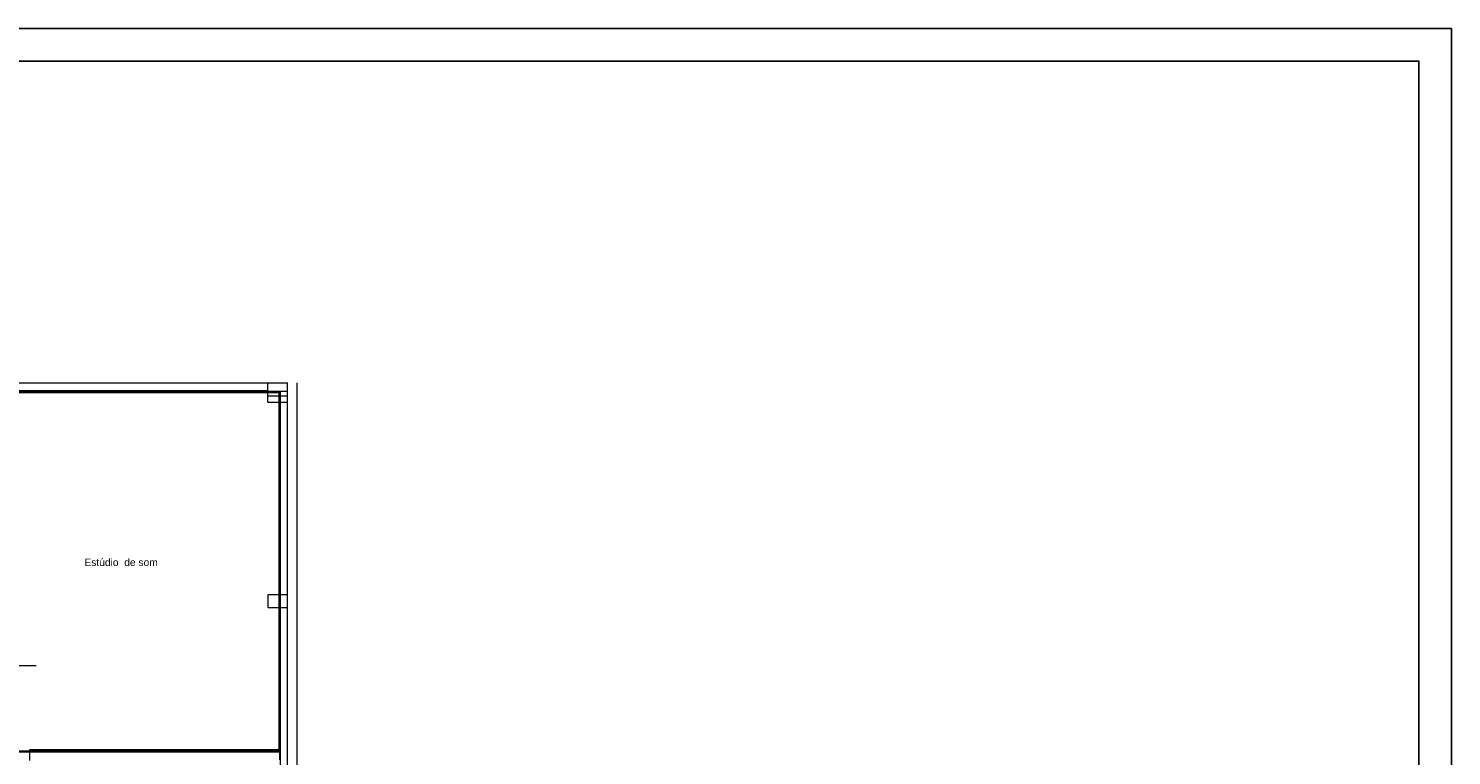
# Model space of a CAD drawing. Header units: millimetres. Extents: x 2 to 902, y -447 to 199.
# Tile 1040 of 1056: x 78 to 121, y 176 to 198. Entities that reach past the tile are written whole.
import ezdxf

# ---------------------------------------------------------------- set-up
doc = ezdxf.new("R2010")
doc.units = ezdxf.units.MM
doc.header["$MEASUREMENT"] = 0
doc.linetypes.add('NULL', pattern=[0])
for name, color, linetype, lineweight in [('AF-Textos conduto', 7, 'Continuous', 9), ('Ambiente-Textos', 251, 'Continuous', 5), ('IFC-Laje-Contorno', 134, 'Continuous', 5), ('IFC-Parede padrão-Contorno', 44, 'Continuous', 5), ('IFC-Pilar-Contorno', 83, 'Continuous', 5), ('IFC-Porta-Contorno', 142, 'Continuous', 5), ('IFC-Viga-Contorno', 66, 'Continuous', 5)]:
    doc.layers.add(name, color=color, linetype=linetype, lineweight=lineweight)
doc.layers.add('SEDUC_MARF', color=1, linetype='Continuous')
doc.layers.add('SEDUC_MARGG', color=7, linetype='Continuous')
doc.styles.add('Arial', font='arial.ttf')

msp = doc.modelspace()

# ---------------------------------------------------------------- linework, layer by layer
at = {"layer": 'AF-Textos conduto'}
msp.add_lwpolyline([(74.613, 177.636), (74.613, 178.836), (77.805, 178.836)], dxfattribs=at)
at = {"layer": 'IFC-Laje-Contorno', "color": 7, "lineweight": 5}
for p, q in [((75.604, 187.257), (84.924, 187.257)), ((85.284, 181.015), (85.284, 187.116)), ((85.284, 176.187), (85.284, 180.615)), ((76.429, 176.187), (77.609, 176.187)), ((77.609, 176.187), (85.284, 176.187))]:
    msp.add_line(p, q, dxfattribs=at)
at = {"layer": 'IFC-Parede padrão-Contorno', "color": 7, "lineweight": 5}
for p, q in [((85.524, 179.678), (85.524, 187.517)), ((85.824, 164.1), (85.824, 187.517)), ((68.907, 187.257), (85.524, 187.257)), ((75.524, 187.217), (82.167, 187.217)), ((82.167, 187.217), (85.264, 187.217)), ((85.264, 178.915), (85.264, 187.257)), ((85.304, 183.611), (85.304, 187.257)), ((85.304, 176.257), (85.304, 183.611)), ((85.524, 175.744), (85.524, 179.678)), ((85.264, 176.257), (85.264, 178.915)), ((76.429, 176.217), (77.609, 176.217)), ((77.609, 176.257), (78.356, 176.257)), ((77.609, 176.221), (77.609, 176.257)), ((77.609, 176.217), (77.609, 176.221)), ((77.609, 176.188), (77.609, 176.217)), ((77.609, 176.217), (82.857, 176.217)), ((77.609, 175.917), (77.609, 176.188)), ((78.356, 176.257), (85.304, 176.257)), ((82.408, 176.217), (85.304, 176.217)), ((85.304, 146.024), (85.304, 176.496))]:
    msp.add_line(p, q, dxfattribs=at)
at = {"layer": 'IFC-Pilar-Contorno', "color": 7, "lineweight": 5}
for p, q in [((84.924, 187.516), (84.924, 187.517)), ((84.924, 187.517), (85.524, 187.517)), ((84.924, 187.516), (85.035, 187.516)), ((84.924, 187.19), (84.924, 187.516)), ((84.924, 187.516), (85.41, 187.516)), ((84.924, 187.44), (84.924, 187.516)), ((84.924, 187.116), (84.924, 187.44)), ((85.035, 187.516), (85.524, 187.516)), ((85.41, 187.516), (85.524, 187.516)), ((85.524, 186.917), (85.524, 187.517)), ((85.524, 187.442), (85.524, 187.516)), ((85.524, 187.192), (85.524, 187.516)), ((85.524, 187.116), (85.524, 187.442)), ((84.924, 187.116), (84.924, 187.19)), ((84.924, 186.917), (84.924, 187.116)), ((84.924, 187.116), (85.413, 187.116)), ((84.924, 186.917), (84.924, 187.116)), ((84.924, 187.116), (85.038, 187.116)), ((85.038, 187.116), (85.524, 187.116)), ((85.413, 187.116), (85.524, 187.116)), ((85.524, 187.116), (85.524, 187.192)), ((84.924, 186.917), (85.524, 186.917)), ((84.924, 186.917), (85.264, 186.917)), ((84.926, 180.746), (84.926, 181.015)), ((84.926, 181.015), (84.99, 181.015)), ((84.926, 180.924), (84.926, 181.015)), ((84.926, 181.015), (85.324, 181.015)), ((84.926, 180.88), (84.926, 180.924)), ((84.99, 181.015), (85.123, 181.015)), ((85.123, 181.015), (85.526, 181.015)), ((85.324, 181.015), (85.46, 181.015)), ((85.46, 181.015), (85.526, 181.015)), ((85.526, 180.972), (85.526, 181.015)), ((85.526, 180.749), (85.526, 181.015)), ((85.526, 180.883), (85.526, 180.972)), ((85.526, 180.615), (85.526, 180.883)), ((84.926, 180.615), (84.926, 180.88)), ((84.926, 180.658), (84.926, 180.746)), ((84.926, 180.615), (84.926, 180.658)), ((84.926, 180.615), (85.328, 180.615)), ((84.926, 180.615), (85.062, 180.615)), ((85.062, 180.615), (85.127, 180.615)), ((85.127, 180.615), (85.526, 180.615)), ((85.328, 180.615), (85.393, 180.615)), ((85.393, 180.615), (85.526, 180.615)), ((85.526, 180.659), (85.526, 180.749)), ((85.526, 180.615), (85.526, 180.659))]:
    msp.add_line(p, q, dxfattribs=at)
at = {"layer": 'IFC-Porta-Contorno', "color": 7, "lineweight": 5}
for p, q in [((77.569, 176.217), (77.572, 176.217)), ((77.572, 176.217), (77.609, 176.217)), ((77.609, 175.947), (77.609, 176.217))]:
    msp.add_line(p, q, dxfattribs=at)
at = {"layer": 'IFC-Viga-Contorno', "color": 7, "lineweight": 5}
for p, q in [((75.604, 187.517), (84.924, 187.517)), ((75.604, 187.277), (84.924, 187.277)), ((85.524, 181.015), (85.524, 186.917)), ((85.284, 175.937), (85.284, 180.615)), ((85.284, 180.615), (85.524, 180.615)), ((85.524, 174.436), (85.524, 180.615))]:
    msp.add_line(p, q, dxfattribs=at)
at = {"layer": 'SEDUC_MARF', "color": 7}
msp.add_lwpolyline([(121.262, 198.39), (2.362, 198.39), (2.362, 114.29), (121.262, 114.29)], close=True, dxfattribs=at)
at = {"layer": 'SEDUC_MARGG'}
msp.add_lwpolyline([(4.862, 115.29), (120.262, 115.29), (120.262, 197.39), (4.862, 197.39), (4.862, 115.29)], dxfattribs=at)

# ---------------------------------------------------------------- texts
at = {"layer": 'Ambiente-Textos', "color": 7, "linetype": 'NULL', "lineweight": 5, "insert": (80.414, 181.887), "char_height": 0.225, "width": 4.5672, "attachment_point": 8, "line_spacing_factor": 0.9, "style": 'Arial'}
msp.add_mtext('Estúdio  de som', dxfattribs=at)

doc.saveas('drawing.dxf')
